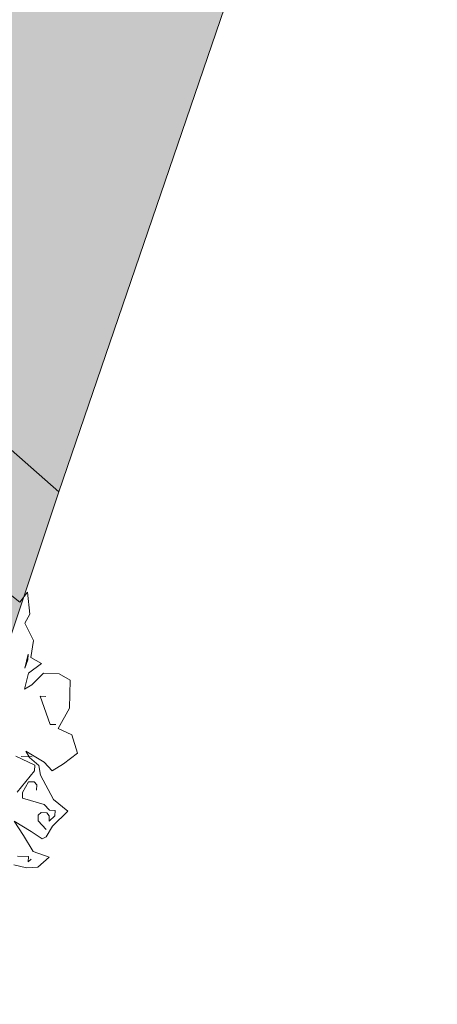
# Model space of a CAD drawing. Header units: metres. Extents: x -228 to 168, y -124 to 293.
# Tile 531 of 613: x 121 to 129, y 94 to 113. Entities that reach past the tile are written whole.
import ezdxf

# ---------------------------------------------------------------- set-up
doc = ezdxf.new("R2010")
doc.units = ezdxf.units.M
doc.header["$MEASUREMENT"] = 0
doc.layers.add('Bepflanzung.3 _ UMGEBUNG', color=7, linetype='Continuous')
doc.layers.add('Parzellen.3 _ UMGEBUNG', color=7, linetype='Continuous')

msp = doc.modelspace()

# ---------------------------------------------------------------- hatches: boundary and pattern name
at = {"layer": 'Parzellen.3 _ UMGEBUNG', "linetype": 'Continuous', "lineweight": 18, "true_color": 0xfafafa}
for points in [[(93.319, 128.681), (121.504, 103.873), (129.065, 125.945), (108.31, 145.004)], [(58.869, 89.541), (73.537, 77.104), (112.529, 63.249), (116.822, 89.85), (121.504, 103.873), (93.319, 128.681)]]:
    msp.add_hatch(color=7, dxfattribs=at).paths.add_polyline_path(points)

# ---------------------------------------------------------------- linework, layer by layer
at = {"layer": 'Bepflanzung.3 _ UMGEBUNG', "color": 33, "linetype": 'Continuous', "lineweight": 18, "true_color": 0xa89c73}
for p, q in [((120.722, 101.668), (120.532, 101.824)), ((120.878, 101.874), (120.722, 101.668)), ((120.92, 101.435), (120.878, 101.874)), ((120.822, 101.253), (120.92, 101.435)), ((120.995, 100.906), (120.822, 101.253)), ((120.945, 100.565), (120.995, 100.906)), ((120.821, 100.357), (120.887, 100.631)), ((120.883, 100.52), (120.821, 100.357)), ((120.887, 100.631), (120.883, 100.52)), ((120.899, 100.251), (121.153, 100.445)), ((121.153, 100.445), (120.945, 100.565)), ((120.817, 99.936), (120.899, 100.251)), ((121.194, 100.254), (120.96, 100.023)), ((121.506, 100.241), (121.194, 100.254)), ((121.725, 100.115), (121.506, 100.241)), ((121.717, 99.557), (121.725, 100.115)), ((120.96, 100.023), (120.817, 99.936)), ((121.329, 99.231), (121.13, 99.792)), ((121.13, 99.792), (121.241, 99.788)), ((121.486, 99.152), (121.717, 99.557)), ((121.439, 99.227), (121.329, 99.231)), ((121.762, 99.025), (121.486, 99.152)), ((121.874, 98.656), (121.762, 99.025)), ((120.918, 98.568), (120.845, 98.695)), ((120.845, 98.695), (121.209, 98.479)), ((121.02, 98.415), (120.641, 98.595)), ((120.972, 98.582), (120.751, 98.591)), ((121.105, 98.413), (120.918, 98.568)), ((121.209, 98.479), (121.371, 98.306)), ((121.598, 98.441), (121.874, 98.656)), ((120.667, 97.876), (121.016, 98.304)), ((121.016, 98.304), (121.02, 98.415)), ((121.134, 98.221), (121.105, 98.413)), ((121.371, 98.306), (121.598, 98.441)), ((120.897, 98.088), (120.778, 97.871)), ((121.007, 98.083), (120.897, 98.088)), ((121.06, 98.026), (121.007, 98.083)), ((121.396, 97.731), (121.134, 98.221)), ((121.056, 97.916), (121.06, 98.026)), ((120.778, 97.871), (120.774, 97.761)), ((120.774, 97.761), (121.211, 97.633)), ((121.682, 97.501), (121.396, 97.731)), ((121.211, 97.633), (121.317, 97.518)), ((121.317, 97.518), (121.427, 97.514)), ((121.374, 97.202), (121.682, 97.501)), ((121.427, 97.514), (121.423, 97.404)), ((120.799, 97.012), (120.609, 97.298)), ((120.609, 97.298), (120.949, 97.091)), ((121.092, 97.417), (121.087, 97.306)), ((121.087, 97.306), (121.246, 97.134)), ((121.149, 97.47), (121.092, 97.417)), ((121.259, 97.465), (121.149, 97.47)), ((121.312, 97.408), (121.259, 97.465)), ((121.308, 97.298), (121.312, 97.408)), ((121.423, 97.404), (121.308, 97.298)), ((121.251, 96.985), (121.374, 97.202)), ((120.988, 96.694), (120.799, 97.012)), ((120.949, 97.091), (121.168, 96.95)), ((121.168, 96.95), (121.251, 96.985)), ((120.893, 96.595), (120.673, 96.604)), ((120.889, 96.485), (120.893, 96.595)), ((120.946, 96.538), (120.889, 96.485)), ((121.309, 96.579), (120.988, 96.694)), ((121.085, 96.38), (121.309, 96.579)), ((120.605, 96.43), (120.859, 96.366)), ((120.859, 96.366), (121.085, 96.38))]:
    msp.add_line(p, q, dxfattribs=at)
at = {"layer": 'Parzellen.3 _ UMGEBUNG', "color": 253, "linetype": 'Continuous', "lineweight": 18, "true_color": 0x9f9f9f, "flags": 128}
for points in [[(93.319, 128.681), (108.31, 145.004), (129.065, 125.945), (121.504, 103.873)], [(58.869, 89.541), (93.319, 128.681), (121.504, 103.873), (116.822, 89.85), (112.529, 63.249), (73.537, 77.104)]]:
    msp.add_lwpolyline(points, close=True, dxfattribs=at)

doc.saveas('drawing.dxf')
